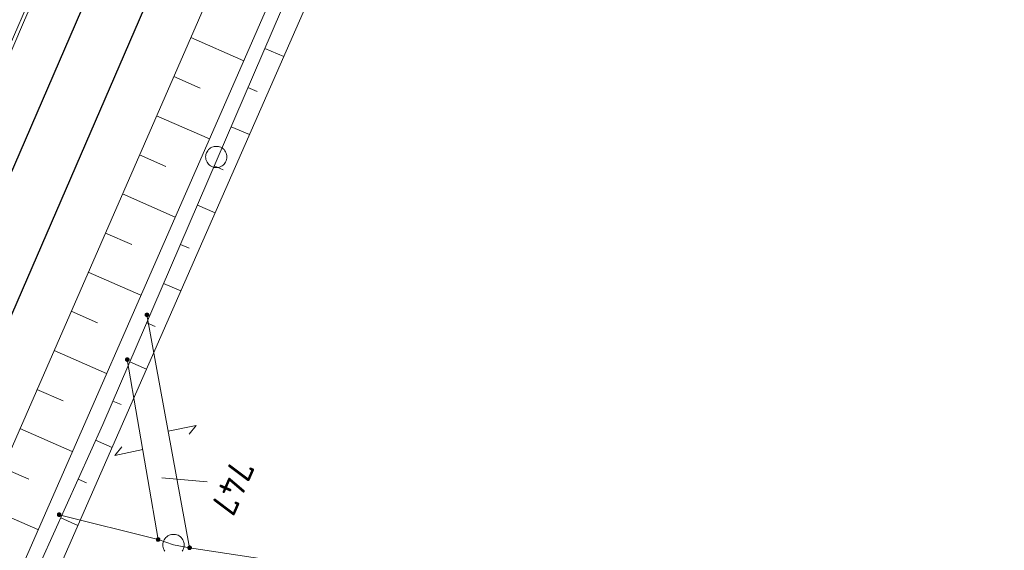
# Model space of a CAD drawing. Header units: metres. Extents: x 3425540 to 3446143, y 5432760 to 5444637.
# Tile 541 of 656: x 3437129 to 3437199, y 5444170 to 5444208. Entities that reach past the tile are written whole.
import ezdxf
from ezdxf.enums import TextEntityAlignment as Align

# ---------------------------------------------------------------- set-up
doc = ezdxf.new("R2010")
doc.units = ezdxf.units.M
for name, color, linetype, lineweight in [('B_Böschung', 9, 'Continuous', 18), ('B_Flurgrenzen', 9, 'Continuous', 18), ('B_Gleisachse', 9, 'Continuous', 25), ('Bestand Kabeltröge', 9, 'Continuous', 18)]:
    doc.layers.add(name, color=color, linetype=linetype, lineweight=lineweight)
doc.styles.get("Standard").update_dxf_attribs({"font": 'isocpeur.ttf'})

msp = doc.modelspace()

# ---------------------------------------------------------------- linework, layer by layer
at = {"layer": 'B_Böschung'}
for p, q in [((3437141.428, 5444206.34), (3437145.157, 5444204.71)), ((3437146.639, 5444205.581), (3437147.971, 5444205.008)), ((3437140.226, 5444203.591), (3437142.091, 5444202.776)), ((3437145.453, 5444202.826), (3437146.108, 5444202.544)), ((3437139.025, 5444200.842), (3437142.748, 5444199.215)), ((3437144.267, 5444200.07), (3437145.556, 5444199.515)), ((3437137.823, 5444198.093), (3437139.682, 5444197.281)), ((3437143.081, 5444197.314), (3437143.715, 5444197.042)), ((3437136.621, 5444195.344), (3437140.335, 5444193.721)), ((3437141.895, 5444194.559), (3437143.142, 5444194.022)), ((3437135.42, 5444192.596), (3437137.274, 5444191.785)), ((3437140.709, 5444191.803), (3437141.322, 5444191.539)), ((3437134.218, 5444189.847), (3437137.921, 5444188.228)), ((3437139.521, 5444189.048), (3437140.728, 5444188.526)), ((3437133.016, 5444187.098), (3437134.866, 5444186.29)), ((3437138.329, 5444186.295), (3437138.926, 5444186.037)), ((3437131.815, 5444184.349), (3437135.508, 5444182.735)), ((3437137.138, 5444183.542), (3437138.318, 5444183.031)), ((3437130.613, 5444181.6), (3437132.457, 5444180.794)), ((3437135.947, 5444180.789), (3437136.529, 5444180.536)), ((3437129.411, 5444178.852), (3437133.095, 5444177.241)), ((3437134.739, 5444178.042), (3437135.9, 5444177.521)), ((3437128.21, 5444176.103), (3437130.049, 5444175.299)), ((3437133.509, 5444175.306), (3437134.102, 5444175.04)), ((3437127.008, 5444173.353), (3437130.681, 5444171.748)), ((3437132.279, 5444172.57), (3437133.487, 5444172.027))]:
    msp.add_line(p, q, dxfattribs=at)
for points in [[(3437219.367, 5444387.984), (3437220.225, 5444387.125), (3437221.24, 5444385.643), (3437221.864, 5444383.615), (3437222.02, 5444381.586), (3437221.786, 5444379.714), (3437221.162, 5444377.217), (3437204.631, 5444339.406), (3437185.533, 5444296.921), (3437164.95, 5444249.985), (3437144.06, 5444202.201), (3437127.69, 5444164.938), (3437107.031, 5444116.451), (3437083.098, 5444060.785), (3437060.255, 5444008.088), (3437041.242, 5443964.924), (3437037.341, 5443956.729), (3437035.156, 5443952.436), (3437032.504, 5443947.597), (3437030.085, 5443943.382), (3437025.568, 5443936.221), (3437022.369, 5443931.07), (3437020.185, 5443927.714), (3437019.047, 5443926.23)], [(3437207.962, 5444386.366), (3437207.275, 5444386.349), (3437206.506, 5444385.697), (3437205.737, 5444384.75), (3437204.553, 5444382.264), (3437190.833, 5444350.154), (3437179.365, 5444323.373), (3437163.521, 5444286.305), (3437143.301, 5444239.477), (3437115.514, 5444175.447), (3437114.217, 5444172.388), (3437113.711, 5444172.599)], [(3437082.504, 5444056.821), (3437086.8, 5444067.129), (3437093.389, 5444081.877), (3437098.707, 5444094.577), (3437106.48, 5444112.521), (3437113.971, 5444129.883), (3437119.213, 5444142.181), (3437124.727, 5444155.13), (3437130.045, 5444167.598), (3437135.237, 5444179.149), (3437140.007, 5444190.172), (3437147.799, 5444208.278), (3437150.658, 5444214.817), (3437167.634, 5444253.498), (3437176.164, 5444272.773), (3437183.617, 5444289.811), (3437187.383, 5444298.37), (3437191.762, 5444308.232), (3437194.767, 5444315.2), (3437206.99, 5444342.947), (3437224.601, 5444382.665)], [(3437082.504, 5444056.821), (3437083.656, 5444058.464), (3437085.717, 5444062.423), (3437087.286, 5444065.834), (3437094.135, 5444081.311), (3437100.044, 5444095.032), (3437110.213, 5444118.678), (3437114.226, 5444127.947), (3437122.096, 5444146.081), (3437127.422, 5444158.233), (3437135.111, 5444175.722), (3437141.857, 5444191.099), (3437159.863, 5444232.064), (3437167.523, 5444249.727), (3437174.149, 5444265.211), (3437178.198, 5444274.445), (3437187.309, 5444295.538), (3437191.14, 5444304.369), (3437206.192, 5444338.952), (3437209.876, 5444347.382), (3437218.403, 5444367.086), (3437224.747, 5444381.599)], [(3437184.737, 5444305.656), (3437168.109, 5444267.303), (3437155.638, 5444238.863), (3437141.965, 5444207.568), (3437126.759, 5444172.783), (3437124.898, 5444168.511), (3437125.248, 5444167.933), (3437123.558, 5444163.854), (3437122.927, 5444163.801), (3437121.261, 5444159.845), (3437122.204, 5444159.428), (3437121.092, 5444156.784), (3437120.156, 5444157.233), (3437119.453, 5444155.593), (3437120.434, 5444155.173), (3437119.148, 5444151.969), (3437118.099, 5444152.452), (3437117.023, 5444149.812), (3437101.871, 5444114.644)]]:
    msp.add_lwpolyline(points, dxfattribs=at)
at = {"layer": 'B_Flurgrenzen'}
for p, q in [((3437141.345, 5444170.473), (3437138.348, 5444186.848)), ((3437139.133, 5444171.053), (3437136.964, 5444183.699)), ((3437142.573, 5444175.117), (3437139.397, 5444175.393)), ((3437132.173, 5444172.797), (3437139.133, 5444171.053)), ((3437139.133, 5444171.053), (3437140.217, 5444170.669)), ((3437141.345, 5444170.473), (3437198.304, 5444161.862))]:
    msp.add_line(p, q, dxfattribs=at)
for points in [[(3437143.975, 5444197.946), (3437143.97, 5444198.041), (3437143.952, 5444198.129), (3437143.922, 5444198.224), (3437143.881, 5444198.306), (3437143.828, 5444198.383), (3437143.769, 5444198.46), (3437143.704, 5444198.525), (3437143.627, 5444198.578), (3437143.545, 5444198.625), (3437143.456, 5444198.655), (3437143.368, 5444198.679), (3437143.273, 5444198.691), (3437143.179, 5444198.691), (3437143.084, 5444198.679), (3437142.996, 5444198.655), (3437142.907, 5444198.626), (3437142.824, 5444198.579), (3437142.747, 5444198.526), (3437142.682, 5444198.461), (3437142.623, 5444198.384), (3437142.57, 5444198.307), (3437142.529, 5444198.225), (3437142.499, 5444198.13), (3437142.481, 5444198.041), (3437142.475, 5444197.947), (3437142.481, 5444197.853), (3437142.499, 5444197.764), (3437142.528, 5444197.669), (3437142.57, 5444197.587), (3437142.623, 5444197.51), (3437142.682, 5444197.433), (3437142.747, 5444197.368), (3437142.823, 5444197.315), (3437142.906, 5444197.268), (3437142.995, 5444197.238), (3437143.083, 5444197.214), (3437143.178, 5444197.202), (3437143.272, 5444197.202), (3437143.367, 5444197.214), (3437143.455, 5444197.238), (3437143.544, 5444197.267), (3437143.627, 5444197.314), (3437143.703, 5444197.368), (3437143.768, 5444197.432), (3437143.828, 5444197.509), (3437143.881, 5444197.586), (3437143.922, 5444197.669), (3437143.952, 5444197.763), (3437143.969, 5444197.852), (3437143.975, 5444197.946)], [(3437138.473, 5444186.848), (3437138.472, 5444186.864), (3437138.469, 5444186.879), (3437138.464, 5444186.894), (3437138.457, 5444186.908), (3437138.449, 5444186.922), (3437138.44, 5444186.934), (3437138.428, 5444186.944), (3437138.415, 5444186.953), (3437138.401, 5444186.961), (3437138.386, 5444186.967), (3437138.372, 5444186.971), (3437138.356, 5444186.973), (3437138.34, 5444186.973), (3437138.324, 5444186.971), (3437138.31, 5444186.967), (3437138.295, 5444186.961), (3437138.281, 5444186.953), (3437138.268, 5444186.944), (3437138.256, 5444186.934), (3437138.247, 5444186.922), (3437138.239, 5444186.908), (3437138.232, 5444186.894), (3437138.227, 5444186.879), (3437138.224, 5444186.864), (3437138.223, 5444186.848), (3437138.224, 5444186.832), (3437138.227, 5444186.817), (3437138.232, 5444186.802), (3437138.239, 5444186.788), (3437138.247, 5444186.774), (3437138.256, 5444186.762), (3437138.268, 5444186.752), (3437138.281, 5444186.743), (3437138.295, 5444186.735), (3437138.31, 5444186.729), (3437138.324, 5444186.725), (3437138.34, 5444186.723), (3437138.356, 5444186.723), (3437138.372, 5444186.725), (3437138.386, 5444186.729), (3437138.401, 5444186.735), (3437138.415, 5444186.743), (3437138.428, 5444186.752), (3437138.44, 5444186.762), (3437138.449, 5444186.774), (3437138.457, 5444186.788), (3437138.464, 5444186.802), (3437138.469, 5444186.817), (3437138.472, 5444186.832), (3437138.473, 5444186.848)], [(3437138.448, 5444186.848), (3437138.447, 5444186.862), (3437138.444, 5444186.876), (3437138.44, 5444186.888), (3437138.434, 5444186.901), (3437138.425, 5444186.913), (3437138.415, 5444186.923), (3437138.404, 5444186.932), (3437138.392, 5444186.939), (3437138.379, 5444186.943), (3437138.366, 5444186.946), (3437138.352, 5444186.948), (3437138.337, 5444186.947), (3437138.323, 5444186.945), (3437138.311, 5444186.942), (3437138.298, 5444186.935), (3437138.286, 5444186.927), (3437138.276, 5444186.918), (3437138.266, 5444186.907), (3437138.259, 5444186.895), (3437138.254, 5444186.882), (3437138.25, 5444186.869), (3437138.248, 5444186.855), (3437138.248, 5444186.841), (3437138.25, 5444186.827), (3437138.254, 5444186.814), (3437138.259, 5444186.801), (3437138.266, 5444186.789), (3437138.276, 5444186.778), (3437138.286, 5444186.769), (3437138.298, 5444186.761), (3437138.311, 5444186.754), (3437138.323, 5444186.751), (3437138.337, 5444186.749), (3437138.352, 5444186.748), (3437138.366, 5444186.75), (3437138.379, 5444186.753), (3437138.392, 5444186.757), (3437138.404, 5444186.764), (3437138.415, 5444186.773), (3437138.425, 5444186.783), (3437138.434, 5444186.795), (3437138.44, 5444186.808), (3437138.444, 5444186.82), (3437138.447, 5444186.834), (3437138.448, 5444186.848)], [(3437138.424, 5444186.848), (3437138.423, 5444186.86), (3437138.42, 5444186.872), (3437138.415, 5444186.883), (3437138.409, 5444186.893), (3437138.4, 5444186.903), (3437138.391, 5444186.91), (3437138.38, 5444186.917), (3437138.369, 5444186.921), (3437138.357, 5444186.923), (3437138.345, 5444186.924), (3437138.333, 5444186.922), (3437138.321, 5444186.919), (3437138.311, 5444186.914), (3437138.3, 5444186.907), (3437138.291, 5444186.898), (3437138.284, 5444186.888), (3437138.278, 5444186.878), (3437138.274, 5444186.866), (3437138.272, 5444186.854), (3437138.272, 5444186.842), (3437138.274, 5444186.83), (3437138.278, 5444186.818), (3437138.284, 5444186.808), (3437138.291, 5444186.798), (3437138.3, 5444186.789), (3437138.31, 5444186.782), (3437138.321, 5444186.777), (3437138.333, 5444186.774), (3437138.345, 5444186.772), (3437138.357, 5444186.773), (3437138.369, 5444186.775), (3437138.38, 5444186.779), (3437138.391, 5444186.786), (3437138.4, 5444186.793), (3437138.409, 5444186.803), (3437138.415, 5444186.813), (3437138.42, 5444186.824), (3437138.423, 5444186.836), (3437138.424, 5444186.848)], [(3437138.399, 5444186.848), (3437138.398, 5444186.858), (3437138.395, 5444186.868), (3437138.39, 5444186.877), (3437138.384, 5444186.884), (3437138.377, 5444186.89), (3437138.368, 5444186.895), (3437138.358, 5444186.898), (3437138.348, 5444186.899), (3437138.338, 5444186.898), (3437138.328, 5444186.895), (3437138.319, 5444186.89), (3437138.312, 5444186.884), (3437138.306, 5444186.877), (3437138.301, 5444186.868), (3437138.298, 5444186.858), (3437138.297, 5444186.848), (3437138.298, 5444186.838), (3437138.301, 5444186.828), (3437138.306, 5444186.819), (3437138.312, 5444186.812), (3437138.319, 5444186.806), (3437138.328, 5444186.801), (3437138.338, 5444186.798), (3437138.348, 5444186.797), (3437138.358, 5444186.798), (3437138.368, 5444186.801), (3437138.377, 5444186.806), (3437138.384, 5444186.812), (3437138.39, 5444186.819), (3437138.395, 5444186.828), (3437138.398, 5444186.838), (3437138.399, 5444186.848)], [(3437138.375, 5444186.848), (3437138.374, 5444186.855), (3437138.371, 5444186.862), (3437138.366, 5444186.868), (3437138.36, 5444186.872), (3437138.353, 5444186.874), (3437138.346, 5444186.875), (3437138.339, 5444186.873), (3437138.332, 5444186.87), (3437138.327, 5444186.865), (3437138.323, 5444186.859), (3437138.321, 5444186.852), (3437138.321, 5444186.844), (3437138.323, 5444186.837), (3437138.327, 5444186.831), (3437138.332, 5444186.826), (3437138.339, 5444186.823), (3437138.346, 5444186.821), (3437138.353, 5444186.822), (3437138.36, 5444186.824), (3437138.366, 5444186.828), (3437138.371, 5444186.834), (3437138.374, 5444186.841), (3437138.375, 5444186.848)], [(3437137.089, 5444183.699), (3437137.088, 5444183.715), (3437137.085, 5444183.73), (3437137.08, 5444183.745), (3437137.073, 5444183.759), (3437137.065, 5444183.773), (3437137.056, 5444183.785), (3437137.044, 5444183.795), (3437137.031, 5444183.804), (3437137.017, 5444183.812), (3437137.002, 5444183.818), (3437136.988, 5444183.822), (3437136.972, 5444183.824), (3437136.956, 5444183.824), (3437136.94, 5444183.822), (3437136.926, 5444183.818), (3437136.911, 5444183.812), (3437136.897, 5444183.804), (3437136.884, 5444183.795), (3437136.872, 5444183.785), (3437136.863, 5444183.773), (3437136.855, 5444183.759), (3437136.848, 5444183.745), (3437136.843, 5444183.73), (3437136.84, 5444183.715), (3437136.839, 5444183.699), (3437136.84, 5444183.683), (3437136.843, 5444183.668), (3437136.848, 5444183.653), (3437136.855, 5444183.639), (3437136.863, 5444183.625), (3437136.872, 5444183.613), (3437136.884, 5444183.603), (3437136.897, 5444183.594), (3437136.911, 5444183.586), (3437136.926, 5444183.58), (3437136.94, 5444183.576), (3437136.956, 5444183.574), (3437136.972, 5444183.574), (3437136.988, 5444183.576), (3437137.002, 5444183.58), (3437137.017, 5444183.586), (3437137.031, 5444183.594), (3437137.044, 5444183.603), (3437137.056, 5444183.613), (3437137.065, 5444183.625), (3437137.073, 5444183.639), (3437137.08, 5444183.653), (3437137.085, 5444183.668), (3437137.088, 5444183.683), (3437137.089, 5444183.699)], [(3437137.064, 5444183.699), (3437137.063, 5444183.713), (3437137.06, 5444183.727), (3437137.056, 5444183.739), (3437137.05, 5444183.752), (3437137.041, 5444183.764), (3437137.031, 5444183.774), (3437137.02, 5444183.783), (3437137.008, 5444183.79), (3437136.995, 5444183.794), (3437136.982, 5444183.797), (3437136.968, 5444183.799), (3437136.953, 5444183.798), (3437136.939, 5444183.796), (3437136.927, 5444183.793), (3437136.914, 5444183.786), (3437136.902, 5444183.778), (3437136.892, 5444183.769), (3437136.882, 5444183.758), (3437136.875, 5444183.746), (3437136.87, 5444183.733), (3437136.866, 5444183.72), (3437136.864, 5444183.706), (3437136.864, 5444183.692), (3437136.866, 5444183.678), (3437136.87, 5444183.665), (3437136.875, 5444183.652), (3437136.882, 5444183.64), (3437136.892, 5444183.629), (3437136.902, 5444183.62), (3437136.914, 5444183.612), (3437136.927, 5444183.605), (3437136.939, 5444183.602), (3437136.953, 5444183.6), (3437136.968, 5444183.599), (3437136.982, 5444183.601), (3437136.995, 5444183.604), (3437137.008, 5444183.608), (3437137.02, 5444183.615), (3437137.031, 5444183.624), (3437137.041, 5444183.634), (3437137.05, 5444183.646), (3437137.056, 5444183.659), (3437137.06, 5444183.671), (3437137.063, 5444183.685), (3437137.064, 5444183.699)], [(3437137.04, 5444183.699), (3437137.039, 5444183.711), (3437137.036, 5444183.723), (3437137.031, 5444183.734), (3437137.025, 5444183.744), (3437137.016, 5444183.754), (3437137.007, 5444183.761), (3437136.996, 5444183.768), (3437136.985, 5444183.772), (3437136.973, 5444183.774), (3437136.961, 5444183.775), (3437136.949, 5444183.773), (3437136.937, 5444183.77), (3437136.927, 5444183.765), (3437136.916, 5444183.758), (3437136.907, 5444183.749), (3437136.9, 5444183.739), (3437136.894, 5444183.729), (3437136.89, 5444183.717), (3437136.888, 5444183.705), (3437136.888, 5444183.693), (3437136.89, 5444183.681), (3437136.894, 5444183.669), (3437136.9, 5444183.659), (3437136.907, 5444183.649), (3437136.916, 5444183.64), (3437136.926, 5444183.633), (3437136.937, 5444183.628), (3437136.949, 5444183.625), (3437136.961, 5444183.623), (3437136.973, 5444183.624), (3437136.985, 5444183.626), (3437136.996, 5444183.63), (3437137.007, 5444183.637), (3437137.016, 5444183.644), (3437137.025, 5444183.654), (3437137.031, 5444183.664), (3437137.036, 5444183.675), (3437137.039, 5444183.687), (3437137.04, 5444183.699)], [(3437137.015, 5444183.699), (3437137.014, 5444183.709), (3437137.011, 5444183.719), (3437137.006, 5444183.728), (3437137, 5444183.735), (3437136.993, 5444183.741), (3437136.984, 5444183.746), (3437136.974, 5444183.749), (3437136.964, 5444183.75), (3437136.954, 5444183.749), (3437136.944, 5444183.746), (3437136.935, 5444183.741), (3437136.928, 5444183.735), (3437136.922, 5444183.728), (3437136.917, 5444183.719), (3437136.914, 5444183.709), (3437136.913, 5444183.699), (3437136.914, 5444183.689), (3437136.917, 5444183.679), (3437136.922, 5444183.67), (3437136.928, 5444183.663), (3437136.935, 5444183.657), (3437136.944, 5444183.652), (3437136.954, 5444183.649), (3437136.964, 5444183.648), (3437136.974, 5444183.649), (3437136.984, 5444183.652), (3437136.993, 5444183.657), (3437137, 5444183.663), (3437137.006, 5444183.67), (3437137.011, 5444183.679), (3437137.014, 5444183.689), (3437137.015, 5444183.699)], [(3437136.991, 5444183.699), (3437136.99, 5444183.706), (3437136.987, 5444183.713), (3437136.982, 5444183.719), (3437136.976, 5444183.723), (3437136.969, 5444183.725), (3437136.962, 5444183.726), (3437136.955, 5444183.724), (3437136.948, 5444183.721), (3437136.943, 5444183.716), (3437136.939, 5444183.71), (3437136.937, 5444183.703), (3437136.937, 5444183.695), (3437136.939, 5444183.688), (3437136.943, 5444183.682), (3437136.948, 5444183.677), (3437136.955, 5444183.674), (3437136.962, 5444183.672), (3437136.969, 5444183.673), (3437136.976, 5444183.675), (3437136.982, 5444183.679), (3437136.987, 5444183.685), (3437136.99, 5444183.692), (3437136.991, 5444183.699)], [(3437139.847, 5444178.659), (3437141.802, 5444179.077), (3437141.322, 5444178.46)], [(3437138.049, 5444177.377), (3437136.094, 5444176.959), (3437136.574, 5444177.576)], [(3437132.298, 5444172.797), (3437132.297, 5444172.813), (3437132.294, 5444172.828), (3437132.289, 5444172.843), (3437132.282, 5444172.857), (3437132.274, 5444172.871), (3437132.265, 5444172.883), (3437132.253, 5444172.893), (3437132.24, 5444172.902), (3437132.226, 5444172.91), (3437132.211, 5444172.916), (3437132.197, 5444172.92), (3437132.181, 5444172.922), (3437132.165, 5444172.922), (3437132.149, 5444172.92), (3437132.135, 5444172.916), (3437132.12, 5444172.91), (3437132.106, 5444172.902), (3437132.093, 5444172.893), (3437132.081, 5444172.883), (3437132.072, 5444172.871), (3437132.064, 5444172.857), (3437132.057, 5444172.843), (3437132.052, 5444172.828), (3437132.049, 5444172.813), (3437132.048, 5444172.797), (3437132.049, 5444172.781), (3437132.052, 5444172.766), (3437132.057, 5444172.751), (3437132.064, 5444172.737), (3437132.072, 5444172.723), (3437132.081, 5444172.711), (3437132.093, 5444172.701), (3437132.106, 5444172.692), (3437132.12, 5444172.684), (3437132.135, 5444172.678), (3437132.149, 5444172.674), (3437132.165, 5444172.672), (3437132.181, 5444172.672), (3437132.197, 5444172.674), (3437132.211, 5444172.678), (3437132.226, 5444172.684), (3437132.24, 5444172.692), (3437132.253, 5444172.701), (3437132.265, 5444172.711), (3437132.274, 5444172.723), (3437132.282, 5444172.737), (3437132.289, 5444172.751), (3437132.294, 5444172.766), (3437132.297, 5444172.781), (3437132.298, 5444172.797)], [(3437132.273, 5444172.797), (3437132.272, 5444172.811), (3437132.269, 5444172.825), (3437132.265, 5444172.837), (3437132.259, 5444172.85), (3437132.25, 5444172.862), (3437132.24, 5444172.872), (3437132.229, 5444172.881), (3437132.217, 5444172.888), (3437132.204, 5444172.892), (3437132.191, 5444172.895), (3437132.177, 5444172.897), (3437132.162, 5444172.896), (3437132.148, 5444172.894), (3437132.136, 5444172.891), (3437132.123, 5444172.884), (3437132.111, 5444172.876), (3437132.101, 5444172.867), (3437132.091, 5444172.856), (3437132.084, 5444172.844), (3437132.079, 5444172.831), (3437132.075, 5444172.818), (3437132.073, 5444172.804), (3437132.073, 5444172.79), (3437132.075, 5444172.776), (3437132.079, 5444172.763), (3437132.084, 5444172.75), (3437132.091, 5444172.738), (3437132.101, 5444172.727), (3437132.111, 5444172.718), (3437132.123, 5444172.71), (3437132.136, 5444172.703), (3437132.148, 5444172.7), (3437132.162, 5444172.698), (3437132.177, 5444172.697), (3437132.191, 5444172.699), (3437132.204, 5444172.702), (3437132.217, 5444172.706), (3437132.229, 5444172.713), (3437132.24, 5444172.722), (3437132.25, 5444172.732), (3437132.259, 5444172.744), (3437132.265, 5444172.757), (3437132.269, 5444172.769), (3437132.272, 5444172.783), (3437132.273, 5444172.797)], [(3437132.249, 5444172.797), (3437132.248, 5444172.809), (3437132.245, 5444172.821), (3437132.24, 5444172.832), (3437132.234, 5444172.842), (3437132.225, 5444172.852), (3437132.216, 5444172.859), (3437132.205, 5444172.866), (3437132.194, 5444172.87), (3437132.182, 5444172.872), (3437132.17, 5444172.873), (3437132.158, 5444172.871), (3437132.146, 5444172.868), (3437132.136, 5444172.863), (3437132.125, 5444172.856), (3437132.116, 5444172.847), (3437132.109, 5444172.837), (3437132.103, 5444172.827), (3437132.099, 5444172.815), (3437132.097, 5444172.803), (3437132.097, 5444172.791), (3437132.099, 5444172.779), (3437132.103, 5444172.767), (3437132.109, 5444172.757), (3437132.116, 5444172.747), (3437132.125, 5444172.738), (3437132.135, 5444172.731), (3437132.146, 5444172.726), (3437132.158, 5444172.723), (3437132.17, 5444172.721), (3437132.182, 5444172.722), (3437132.194, 5444172.724), (3437132.205, 5444172.728), (3437132.216, 5444172.735), (3437132.225, 5444172.742), (3437132.234, 5444172.752), (3437132.24, 5444172.762), (3437132.245, 5444172.773), (3437132.248, 5444172.785), (3437132.249, 5444172.797)], [(3437132.224, 5444172.797), (3437132.223, 5444172.807), (3437132.22, 5444172.817), (3437132.215, 5444172.826), (3437132.209, 5444172.833), (3437132.202, 5444172.839), (3437132.193, 5444172.844), (3437132.183, 5444172.847), (3437132.173, 5444172.848), (3437132.163, 5444172.847), (3437132.153, 5444172.844), (3437132.144, 5444172.839), (3437132.137, 5444172.833), (3437132.131, 5444172.826), (3437132.126, 5444172.817), (3437132.123, 5444172.807), (3437132.122, 5444172.797), (3437132.123, 5444172.787), (3437132.126, 5444172.777), (3437132.131, 5444172.768), (3437132.137, 5444172.761), (3437132.144, 5444172.755), (3437132.153, 5444172.75), (3437132.163, 5444172.747), (3437132.173, 5444172.746), (3437132.183, 5444172.747), (3437132.193, 5444172.75), (3437132.202, 5444172.755), (3437132.209, 5444172.761), (3437132.215, 5444172.768), (3437132.22, 5444172.777), (3437132.223, 5444172.787), (3437132.224, 5444172.797)], [(3437132.2, 5444172.797), (3437132.199, 5444172.804), (3437132.196, 5444172.811), (3437132.191, 5444172.817), (3437132.185, 5444172.821), (3437132.178, 5444172.823), (3437132.171, 5444172.824), (3437132.164, 5444172.822), (3437132.157, 5444172.819), (3437132.152, 5444172.814), (3437132.148, 5444172.808), (3437132.146, 5444172.801), (3437132.146, 5444172.793), (3437132.148, 5444172.786), (3437132.152, 5444172.78), (3437132.157, 5444172.775), (3437132.164, 5444172.772), (3437132.171, 5444172.77), (3437132.178, 5444172.771), (3437132.185, 5444172.773), (3437132.191, 5444172.777), (3437132.196, 5444172.783), (3437132.199, 5444172.79), (3437132.2, 5444172.797)], [(3437139.258, 5444171.053), (3437139.257, 5444171.069), (3437139.254, 5444171.084), (3437139.249, 5444171.099), (3437139.242, 5444171.113), (3437139.234, 5444171.127), (3437139.225, 5444171.139), (3437139.213, 5444171.149), (3437139.2, 5444171.158), (3437139.186, 5444171.166), (3437139.171, 5444171.172), (3437139.157, 5444171.176), (3437139.141, 5444171.178), (3437139.125, 5444171.178), (3437139.109, 5444171.176), (3437139.095, 5444171.172), (3437139.08, 5444171.166), (3437139.066, 5444171.158), (3437139.053, 5444171.149), (3437139.041, 5444171.139), (3437139.032, 5444171.127), (3437139.024, 5444171.113), (3437139.017, 5444171.099), (3437139.012, 5444171.084), (3437139.009, 5444171.069), (3437139.008, 5444171.053), (3437139.009, 5444171.037), (3437139.012, 5444171.022), (3437139.017, 5444171.007), (3437139.024, 5444170.993), (3437139.032, 5444170.979), (3437139.041, 5444170.967), (3437139.053, 5444170.957), (3437139.066, 5444170.948), (3437139.08, 5444170.94), (3437139.095, 5444170.934), (3437139.109, 5444170.93), (3437139.125, 5444170.928), (3437139.141, 5444170.928), (3437139.157, 5444170.93), (3437139.171, 5444170.934), (3437139.186, 5444170.94), (3437139.2, 5444170.948), (3437139.213, 5444170.957), (3437139.225, 5444170.967), (3437139.234, 5444170.979), (3437139.242, 5444170.993), (3437139.249, 5444171.007), (3437139.254, 5444171.022), (3437139.257, 5444171.037), (3437139.258, 5444171.053)], [(3437139.233, 5444171.053), (3437139.232, 5444171.067), (3437139.229, 5444171.081), (3437139.225, 5444171.093), (3437139.219, 5444171.106), (3437139.21, 5444171.118), (3437139.2, 5444171.128), (3437139.189, 5444171.137), (3437139.177, 5444171.144), (3437139.164, 5444171.148), (3437139.151, 5444171.151), (3437139.137, 5444171.153), (3437139.122, 5444171.152), (3437139.108, 5444171.15), (3437139.096, 5444171.147), (3437139.083, 5444171.14), (3437139.071, 5444171.132), (3437139.061, 5444171.123), (3437139.051, 5444171.112), (3437139.044, 5444171.1), (3437139.039, 5444171.087), (3437139.035, 5444171.074), (3437139.033, 5444171.06), (3437139.033, 5444171.046), (3437139.035, 5444171.032), (3437139.039, 5444171.019), (3437139.044, 5444171.006), (3437139.051, 5444170.994), (3437139.061, 5444170.983), (3437139.071, 5444170.974), (3437139.083, 5444170.966), (3437139.096, 5444170.959), (3437139.108, 5444170.956), (3437139.122, 5444170.954), (3437139.137, 5444170.953), (3437139.151, 5444170.955), (3437139.164, 5444170.958), (3437139.177, 5444170.962), (3437139.189, 5444170.969), (3437139.2, 5444170.978), (3437139.21, 5444170.988), (3437139.219, 5444171), (3437139.225, 5444171.013), (3437139.229, 5444171.025), (3437139.232, 5444171.039), (3437139.233, 5444171.053)], [(3437140.967, 5444170.669), (3437140.961, 5444170.763), (3437140.943, 5444170.852), (3437140.914, 5444170.947), (3437140.873, 5444171.029), (3437140.819, 5444171.106), (3437140.76, 5444171.183), (3437140.695, 5444171.248), (3437140.619, 5444171.301), (3437140.536, 5444171.348), (3437140.447, 5444171.378), (3437140.359, 5444171.401), (3437140.264, 5444171.413), (3437140.17, 5444171.413), (3437140.075, 5444171.401), (3437139.987, 5444171.378), (3437139.898, 5444171.348), (3437139.815, 5444171.301), (3437139.739, 5444171.248), (3437139.674, 5444171.183), (3437139.615, 5444171.106), (3437139.561, 5444171.029), (3437139.52, 5444170.947), (3437139.491, 5444170.852), (3437139.473, 5444170.763), (3437139.467, 5444170.669), (3437139.473, 5444170.575), (3437139.491, 5444170.486), (3437139.52, 5444170.391), (3437139.561, 5444170.309), (3437139.615, 5444170.232)], [(3437139.209, 5444171.053), (3437139.208, 5444171.065), (3437139.205, 5444171.077), (3437139.2, 5444171.088), (3437139.194, 5444171.098), (3437139.185, 5444171.108), (3437139.176, 5444171.115), (3437139.165, 5444171.122), (3437139.154, 5444171.126), (3437139.142, 5444171.128), (3437139.13, 5444171.129), (3437139.118, 5444171.127), (3437139.106, 5444171.124), (3437139.096, 5444171.119), (3437139.085, 5444171.112), (3437139.076, 5444171.103), (3437139.069, 5444171.093), (3437139.063, 5444171.083), (3437139.059, 5444171.071), (3437139.057, 5444171.059), (3437139.057, 5444171.047), (3437139.059, 5444171.035), (3437139.063, 5444171.023), (3437139.069, 5444171.013), (3437139.076, 5444171.003), (3437139.085, 5444170.994), (3437139.095, 5444170.987), (3437139.106, 5444170.982), (3437139.118, 5444170.979), (3437139.13, 5444170.977), (3437139.142, 5444170.978), (3437139.154, 5444170.98), (3437139.165, 5444170.984), (3437139.176, 5444170.991), (3437139.185, 5444170.998), (3437139.194, 5444171.008), (3437139.2, 5444171.018), (3437139.205, 5444171.029), (3437139.208, 5444171.041), (3437139.209, 5444171.053)], [(3437139.184, 5444171.053), (3437139.183, 5444171.063), (3437139.18, 5444171.073), (3437139.175, 5444171.082), (3437139.169, 5444171.089), (3437139.162, 5444171.095), (3437139.153, 5444171.1), (3437139.143, 5444171.103), (3437139.133, 5444171.104), (3437139.123, 5444171.103), (3437139.113, 5444171.1), (3437139.104, 5444171.095), (3437139.097, 5444171.089), (3437139.091, 5444171.082), (3437139.086, 5444171.073), (3437139.083, 5444171.063), (3437139.082, 5444171.053), (3437139.083, 5444171.043), (3437139.086, 5444171.033), (3437139.091, 5444171.024), (3437139.097, 5444171.017), (3437139.104, 5444171.011), (3437139.113, 5444171.006), (3437139.123, 5444171.003), (3437139.133, 5444171.002), (3437139.143, 5444171.003), (3437139.153, 5444171.006), (3437139.162, 5444171.011), (3437139.169, 5444171.017), (3437139.175, 5444171.024), (3437139.18, 5444171.033), (3437139.183, 5444171.043), (3437139.184, 5444171.053)], [(3437139.16, 5444171.053), (3437139.159, 5444171.06), (3437139.156, 5444171.067), (3437139.151, 5444171.073), (3437139.145, 5444171.077), (3437139.138, 5444171.079), (3437139.131, 5444171.08), (3437139.124, 5444171.078), (3437139.117, 5444171.075), (3437139.112, 5444171.07), (3437139.108, 5444171.064), (3437139.106, 5444171.057), (3437139.106, 5444171.049), (3437139.108, 5444171.042), (3437139.112, 5444171.036), (3437139.117, 5444171.031), (3437139.124, 5444171.028), (3437139.131, 5444171.026), (3437139.138, 5444171.027), (3437139.145, 5444171.029), (3437139.151, 5444171.033), (3437139.156, 5444171.039), (3437139.159, 5444171.046), (3437139.16, 5444171.053)], [(3437140.217, 5444170.669), (3437141.345, 5444170.473)], [(3437140.819, 5444170.232), (3437140.873, 5444170.309), (3437140.914, 5444170.391), (3437140.943, 5444170.486), (3437140.961, 5444170.575), (3437140.967, 5444170.669)], [(3437141.47, 5444170.473), (3437141.469, 5444170.489), (3437141.466, 5444170.504), (3437141.461, 5444170.519), (3437141.454, 5444170.533), (3437141.446, 5444170.547), (3437141.437, 5444170.559), (3437141.425, 5444170.569), (3437141.412, 5444170.578), (3437141.398, 5444170.586), (3437141.383, 5444170.592), (3437141.369, 5444170.596), (3437141.353, 5444170.598), (3437141.337, 5444170.598), (3437141.321, 5444170.596), (3437141.307, 5444170.592), (3437141.292, 5444170.586), (3437141.278, 5444170.578), (3437141.265, 5444170.569), (3437141.253, 5444170.559), (3437141.244, 5444170.547), (3437141.236, 5444170.533), (3437141.229, 5444170.519), (3437141.224, 5444170.504), (3437141.221, 5444170.489), (3437141.22, 5444170.473), (3437141.221, 5444170.457), (3437141.224, 5444170.442), (3437141.229, 5444170.427), (3437141.236, 5444170.413), (3437141.244, 5444170.399), (3437141.253, 5444170.387), (3437141.265, 5444170.377), (3437141.278, 5444170.368), (3437141.292, 5444170.36), (3437141.307, 5444170.354), (3437141.321, 5444170.35), (3437141.337, 5444170.348), (3437141.353, 5444170.348), (3437141.369, 5444170.35), (3437141.383, 5444170.354), (3437141.398, 5444170.36), (3437141.412, 5444170.368), (3437141.425, 5444170.377), (3437141.437, 5444170.387), (3437141.446, 5444170.399), (3437141.454, 5444170.413), (3437141.461, 5444170.427), (3437141.466, 5444170.442), (3437141.469, 5444170.457), (3437141.47, 5444170.473)], [(3437141.445, 5444170.473), (3437141.444, 5444170.487), (3437141.441, 5444170.501), (3437141.437, 5444170.513), (3437141.431, 5444170.526), (3437141.422, 5444170.538), (3437141.412, 5444170.548), (3437141.401, 5444170.557), (3437141.389, 5444170.564), (3437141.376, 5444170.568), (3437141.363, 5444170.571), (3437141.349, 5444170.573), (3437141.334, 5444170.572), (3437141.32, 5444170.57), (3437141.308, 5444170.567), (3437141.295, 5444170.56), (3437141.283, 5444170.552), (3437141.273, 5444170.543), (3437141.263, 5444170.532), (3437141.256, 5444170.52), (3437141.251, 5444170.507), (3437141.247, 5444170.494), (3437141.245, 5444170.48), (3437141.245, 5444170.466), (3437141.247, 5444170.452), (3437141.251, 5444170.439), (3437141.256, 5444170.426), (3437141.263, 5444170.414), (3437141.273, 5444170.403), (3437141.283, 5444170.394), (3437141.295, 5444170.386), (3437141.308, 5444170.379), (3437141.32, 5444170.376), (3437141.334, 5444170.374), (3437141.349, 5444170.373), (3437141.363, 5444170.375), (3437141.376, 5444170.378), (3437141.389, 5444170.382), (3437141.401, 5444170.389), (3437141.412, 5444170.398), (3437141.422, 5444170.408), (3437141.431, 5444170.42), (3437141.437, 5444170.433), (3437141.441, 5444170.445), (3437141.444, 5444170.459), (3437141.445, 5444170.473)], [(3437141.421, 5444170.473), (3437141.42, 5444170.485), (3437141.417, 5444170.497), (3437141.412, 5444170.508), (3437141.406, 5444170.518), (3437141.397, 5444170.528), (3437141.388, 5444170.535), (3437141.377, 5444170.542), (3437141.366, 5444170.546), (3437141.354, 5444170.548), (3437141.342, 5444170.549), (3437141.33, 5444170.547), (3437141.318, 5444170.544), (3437141.308, 5444170.539), (3437141.297, 5444170.532), (3437141.288, 5444170.523), (3437141.281, 5444170.513), (3437141.275, 5444170.503), (3437141.271, 5444170.491), (3437141.269, 5444170.479), (3437141.269, 5444170.467), (3437141.271, 5444170.455), (3437141.275, 5444170.443), (3437141.281, 5444170.433), (3437141.288, 5444170.423), (3437141.297, 5444170.414), (3437141.307, 5444170.407), (3437141.318, 5444170.402), (3437141.33, 5444170.399), (3437141.342, 5444170.397), (3437141.354, 5444170.398), (3437141.366, 5444170.4), (3437141.377, 5444170.404), (3437141.388, 5444170.411), (3437141.397, 5444170.418), (3437141.406, 5444170.428), (3437141.412, 5444170.438), (3437141.417, 5444170.449), (3437141.42, 5444170.461), (3437141.421, 5444170.473)], [(3437141.396, 5444170.473), (3437141.395, 5444170.483), (3437141.392, 5444170.493), (3437141.387, 5444170.502), (3437141.381, 5444170.509), (3437141.374, 5444170.515), (3437141.365, 5444170.52), (3437141.355, 5444170.523), (3437141.345, 5444170.524), (3437141.335, 5444170.523), (3437141.325, 5444170.52), (3437141.316, 5444170.515), (3437141.309, 5444170.509), (3437141.303, 5444170.502), (3437141.298, 5444170.493), (3437141.295, 5444170.483), (3437141.294, 5444170.473), (3437141.295, 5444170.463), (3437141.298, 5444170.453), (3437141.303, 5444170.444), (3437141.309, 5444170.437), (3437141.316, 5444170.431), (3437141.325, 5444170.426), (3437141.335, 5444170.423), (3437141.345, 5444170.422), (3437141.355, 5444170.423), (3437141.365, 5444170.426), (3437141.374, 5444170.431), (3437141.381, 5444170.437), (3437141.387, 5444170.444), (3437141.392, 5444170.453), (3437141.395, 5444170.463), (3437141.396, 5444170.473)], [(3437141.372, 5444170.473), (3437141.371, 5444170.48), (3437141.368, 5444170.487), (3437141.363, 5444170.493), (3437141.357, 5444170.497), (3437141.35, 5444170.499), (3437141.343, 5444170.5), (3437141.336, 5444170.498), (3437141.329, 5444170.495), (3437141.324, 5444170.49), (3437141.32, 5444170.484), (3437141.318, 5444170.477), (3437141.318, 5444170.469), (3437141.32, 5444170.462), (3437141.324, 5444170.456), (3437141.329, 5444170.451), (3437141.336, 5444170.448), (3437141.343, 5444170.446), (3437141.35, 5444170.447), (3437141.357, 5444170.449), (3437141.363, 5444170.453), (3437141.368, 5444170.459), (3437141.371, 5444170.466), (3437141.372, 5444170.473)]]:
    msp.add_lwpolyline(points, dxfattribs=at)
at = {"layer": 'B_Gleisachse'}
for p, q in [((3437185.521, 5444327.673), (3436939.527, 5443760.465)), ((3437189.191, 5444326.081), (3436943.198, 5443758.877))]:
    msp.add_line(p, q, dxfattribs=at)
at = {"layer": 'Bestand Kabeltröge'}
for p, q in [((3437149.85, 5444254.32), (3437129.744, 5444207.563)), ((3437129.743, 5444207.563), (3437114.108, 5444171.423))]:
    msp.add_line(p, q, dxfattribs=at)

# ---------------------------------------------------------------- texts
at = {"layer": 'B_Flurgrenzen'}
msp.add_text('747', height=1.8, rotation=246.6001, dxfattribs=at).set_placement((3437144.368, 5444174.704), align=Align.MIDDLE)

doc.saveas('drawing.dxf')
